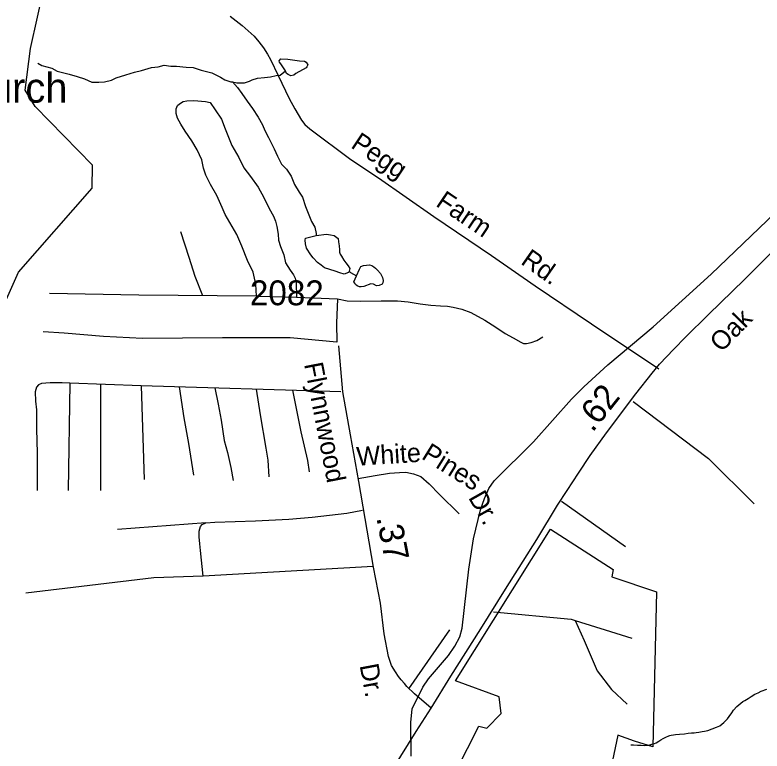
# Model space of a CAD drawing. Extents: x 1547597 to 1699558, y 810033 to 920809.
# Drawn here: x 1687408 to 1691169, y 870571 to 874274 of the extents above; entities that cross this region are included whole.
import ezdxf

# ---------------------------------------------------------------- set-up
doc = ezdxf.new("R2010")
doc.units = 0
for name, color, linetype in [('Exist Boundary Political City Limit New', 7, 'Continuous'), ('Exist Cultural Church with Cemetery Label', 7, 'Continuous'), ('Exist Hydrographic Creek Single Shore', 7, 'Continuous'), ('Exist Hydrographic Misc Water Feature', 7, 'Continuous'), ('Exist Road Non-System Type 51', 7, 'Continuous'), ('Exist Road Non-System Type 51 Label', 7, 'Continuous'), ('Exist Road Primary NC Attributed', 7, 'Continuous'), ('Exist Road Primary NC Label', 7, 'Continuous'), ('Exist Road Primary NC Service Mileage Hundredths English Label', 7, 'Continuous'), ('Exist Road Secondary Mileage Hundredths English Label', 7, 'Continuous'), ('Exist Road Secondary Type 51 Attributed', 7, 'Continuous'), ('Exist Road Secondary Type 51 Label', 7, 'Continuous'), ('Exist Road Secondary Type 51 Number Label', 7, 'Continuous'), ('Map Preparation Boundary City Limit Buffer Line', 7, 'Continuous')]:
    doc.layers.add(name, color=color, linetype=linetype)

msp = doc.modelspace()

# ---------------------------------------------------------------- linework, layer by layer
at = {"layer": 'Exist Boundary Political City Limit New'}
msp.add_lwpolyline([(1690104.3, 871686.9), (1690419, 871484.5), (1690412.3, 871448.1), (1690637.1, 871371.5), (1690619.2, 870593.3), (1690526.7, 870621.3), (1690442.7, 870650.8), (1690382.4, 870364.8), (1690295.6, 870377.4), (1690151.3, 870399.8), (1690134.8, 870277.5), (1689876.3, 870264), (1689847.7, 870196.3), (1689880.8, 870063.9), (1689623.8, 869990.3), (1689571.2, 870360.2), (1689743.5, 870696.8), (1689783, 870686.9), (1689854.6, 870761), (1689844.7, 870844.9), (1689625.1, 870924), (1690104.3, 871686.9)], dxfattribs=at)
at = {"layer": 'Exist Hydrographic Creek Single Shore'}
msp.add_lwpolyline([(1687236.7, 872558), (1687424.8, 872980.8), (1687795.7, 873403.4), (1687797.7, 873518.2), (1687508.7, 873812.9), (1687459.7, 873896), (1687486.7, 874105.6), (1687556.7, 874422.6)], dxfattribs=at)
at = {"layer": 'Exist Hydrographic Misc Water Feature'}
for points in [[(1688769.1, 873992.4), (1688745.5, 874028.6), (1688739.7, 874036.7), (1688737.6, 874042.6), (1688745.7, 874052.5), (1688781.8, 874052.2), (1688839.7, 874043.5), (1688865.8, 874041.3), (1688873.7, 874037.2), (1688881.4, 874023.1), (1688877.3, 874013.2), (1688873.2, 874007.2), (1688821, 873979.7), (1688810.9, 873971.9), (1688796.9, 873968), (1688782.9, 873974.1), (1688775, 873980.3), (1688769.1, 873992.4)], [(1687523.1, 874031.6), (1687543, 874019.4), (1687592.9, 874006.9), (1687620.6, 873990.6), (1687680.5, 873976), (1687720.3, 873963.6), (1687758.4, 873953.1), (1687794.1, 873936.7), (1687830.1, 873936.3), (1687858.2, 873938), (1687894.2, 873945.6), (1687916.4, 873957.4), (1687966.6, 873972.9), (1688008.7, 873986.4), (1688044.8, 873994.1), (1688095.1, 874009.5), (1688129.1, 874013.2), (1688159.3, 874020.9), (1688193.1, 874016.5), (1688221.1, 874016.2), (1688269.2, 874011.7), (1688305.1, 874009.3), (1688345, 873996.8), (1688398.9, 873982.2), (1688442.6, 873961.7), (1688464.5, 873947.5), (1688494.4, 873937.3), (1688502.4, 873937.1)], [(1688502.4, 873937.1), (1688524.3, 873932.9), (1688562.4, 873932.5), (1688588.5, 873940.2), (1688602.6, 873948.1), (1688628.7, 873955.8), (1688664.7, 873959.4), (1688694.7, 873963), (1688722.8, 873968.8), (1688742.8, 873970.5), (1688769.1, 873992.4)], [(1688502.4, 873937.1), (1688528.1, 873908.8), (1688549.9, 873878.6), (1688577.4, 873840.2), (1688603, 873804), (1688632.6, 873759.6), (1688654.1, 873721.5), (1688665.8, 873693.3), (1688683.5, 873657.1), (1688712.9, 873600.7), (1688728.5, 873564.5), (1688750.1, 873524.3), (1688773.9, 873498.1), (1688797.5, 873463.8), (1688815, 873421.6), (1688838.6, 873383.3), (1688854.4, 873357.1), (1688869.9, 873311), (1688883.5, 873276.8), (1688901.1, 873234.6), (1688916.7, 873206.4), (1688924.4, 873174.4), (1688924.4, 873164.3)], [(1689401.8, 870545.3), (1689399.7, 870715.5), (1689406.8, 870784.3), (1689460.7, 870893), (1689489.7, 870934.5), (1689590.7, 871052.1), (1689622.8, 871098.5), (1689646.8, 871145.2), (1689659.7, 871189), (1689691.8, 871485.8), (1689716.7, 871639.5), (1689751.8, 871784.3), (1689770.8, 871842.5), (1689792.8, 871892.9), (1689819.8, 871930.8), (1690017.7, 872126.7), (1690209.8, 872340.6), (1690270.8, 872402.8), (1690392.8, 872514.4), (1690619.8, 872705.6), (1690912.8, 872970), (1691234.8, 873278.3)], [(1689090.4, 872984.5), (1689086.4, 872978.5), (1689064.2, 872970.7), (1689042.4, 872976.9), (1689020.4, 872985.3), (1688966.6, 873001.8), (1688948.7, 873016), (1688930.9, 873028.2), (1688909.1, 873052.4), (1688897.2, 873066.6), (1688875.6, 873100.8), (1688869.9, 873122.8), (1688868, 873140.9), (1688870.2, 873150.8), (1688924.4, 873164.3)], [(1688924.4, 873164.3), (1688976.4, 873171.7), (1688996.4, 873167.5), (1689014.4, 873165.4), (1689028.3, 873155.1), (1689034.1, 873149.1), (1689036, 873133.1), (1689039.7, 873113.1), (1689041.6, 873093), (1689041.5, 873081), (1689045.4, 873071), (1689051.2, 873060.9), (1689063, 873040.7), (1689072.9, 873026.7), (1689084.8, 873012.5), (1689092.6, 872998.4), (1689090.4, 872984.5)], [(1689126.3, 872962.1), (1689142.6, 872995.9), (1689148.7, 873007.9), (1689162.8, 873013.7), (1689192.9, 873017.3), (1689204.7, 873013.2), (1689214.8, 873007.2), (1689222.7, 873001), (1689232.5, 872990.9), (1689248.4, 872972.8), (1689258.1, 872952.7), (1689262, 872938.6), (1689259.9, 872926.6), (1689255.9, 872920.7), (1689241.7, 872912.8), (1689227.8, 872911), (1689211.8, 872919.1), (1689199.8, 872921.3), (1689163.6, 872907.6), (1689149.7, 872905.8), (1689141.7, 872905.9), (1689129.8, 872911.9), (1689121.8, 872918.1), (1689117.9, 872924.1), (1689113.9, 872932.1), (1689126.3, 872962.1)], [(1689090.4, 872984.5), (1689096.3, 872978.4), (1689126.3, 872962.1)], [(1690508, 870603.1), (1690521.9, 870601.9), (1690541.8, 870600.7), (1690559.8, 870600.4), (1690577.9, 870600), (1690593.9, 870601.3), (1690607.9, 870605.1), (1690618, 870607.4), (1690627.9, 870608.8), (1690635.9, 870612.7), (1690648.3, 870620.7), (1690658.3, 870628.7), (1690669.9, 870635), (1690684.6, 870642.1), (1690698.6, 870647.6), (1690704.9, 870649.1), (1690710.8, 870651.5), (1690722.8, 870652.8), (1690732.9, 870655.1), (1690752.7, 870656.3), (1690778.9, 870658.2), (1690797, 870661.2), (1690813, 870663.3), (1690827, 870663), (1690836.9, 870664.5), (1690851.1, 870666.6), (1690867.2, 870670.4), (1690879.1, 870671.9), (1690895.2, 870675.5), (1690917.8, 870682.5), (1690939.6, 870691.1), (1690955.5, 870698.2), (1690976.2, 870715), (1690994.2, 870733.5), (1691002.4, 870745.6), (1691015.9, 870764.2), (1691025.1, 870777.2), (1691041.4, 870794.9), (1691051.6, 870804.5), (1691071.8, 870820.5), (1691082.1, 870826.1), (1691098.8, 870835.6), (1691114.4, 870845.1), (1691132.8, 870857), (1691148.9, 870864.9), (1691164.8, 870872), (1691192.2, 870883)]]:
    msp.add_lwpolyline(points, dxfattribs=at)
at = {"layer": 'Exist Road Non-System Type 51'}
for p, q in [((1690158.4, 871829.2), (1690480.7, 871600.7)), ((1689391.2, 870885.1), (1689597.4, 871181.3))]:
    msp.add_line(p, q, dxfattribs=at)
for points in [[(1688491.6, 874268), (1688551.4, 874221.4), (1688612.6, 874167), (1688636, 874139.3), (1688658.7, 874108), (1688679.7, 874076.4), (1688694, 874050.5), (1688733.4, 873970.2), (1688788.8, 873853.6), (1688816.3, 873801.5), (1688849.9, 873745.3), (1688867.2, 873722.3), (1688891.7, 873700.8), (1689098.3, 873547.6), (1689237.9, 873454.4), (1689516.3, 873260.3), (1689807, 873064.4), (1690025.8, 872910.9), (1690310.5, 872720.6), (1690648.9, 872494.4)], [(1688622.9, 872859.1), (1688620.5, 872919.8), (1688606.5, 872980.4), (1688578.6, 873038.7), (1688550.6, 873111.1), (1688525, 873169.4), (1688466.7, 873269.7), (1688450.3, 873304.7), (1688424.7, 873365.4), (1688392.1, 873421.4), (1688368.8, 873468), (1688357.1, 873503), (1688347.8, 873545), (1688324.5, 873596.3), (1688298.8, 873640.7), (1688263.8, 873689.7), (1688242.9, 873724.6), (1688226.5, 873755), (1688219.5, 873778.3), (1688219.5, 873801.6), (1688226.5, 873818), (1688235.9, 873827.3), (1688254.5, 873839), (1688273.2, 873841.3), (1688308.1, 873843.6), (1688366.4, 873839), (1688389.7, 873834.3), (1688415.4, 873797), (1688448, 873750.3), (1688466.7, 873701.3), (1688499.3, 873617.3), (1688534.3, 873556.7), (1688559.9, 873505.3), (1688592.6, 873461), (1688632.2, 873407.4), (1688660.2, 873356), (1688688.1, 873300), (1688709.1, 873262.7), (1688718.5, 873237), (1688725.4, 873209.1), (1688732.4, 873171.7), (1688734.8, 873141.4), (1688744.1, 873108.7), (1688760.4, 873066.7), (1688769.7, 873027.1), (1688793.1, 872989.8), (1688809.4, 872966.4), (1688818.7, 872950.1), (1688823.4, 872926.8), (1688825.7, 872854.4)], [(1688353.1, 872861.2), (1688315.1, 872958.5), (1688284.8, 873054.1), (1688242.9, 873182.5)], [(1688622.9, 872859.1), (1688030.7, 872863.8), (1687580.8, 872873.1)], [(1688622.9, 872859.1), (1688825.7, 872854.4)], [(1688825.7, 872854.4), (1689031, 872846.3)], [(1689031, 872846.3), (1689026.2, 872724.3), (1689027.2, 872627.7)], [(1689031, 872846.3), (1689080.8, 872836.5), (1689145.7, 872835.1), (1689250.8, 872836.5), (1689332.9, 872836.5), (1689387.7, 872830.8), (1689448.2, 872820.7), (1689501.5, 872813.5), (1689550.5, 872810.6), (1689585.1, 872809.2), (1689613.9, 872804.8), (1689657.1, 872793.3), (1689701.8, 872777.4), (1689773.8, 872738.5), (1689828.6, 872703.9), (1689876.1, 872672.2), (1689916.4, 872649.1), (1689953.9, 872628.9), (1689968.3, 872621.7), (1689982.7, 872621.7), (1690005.8, 872626), (1690034.6, 872636.1), (1690064.8, 872654.9)], [(1689027.2, 872627.7), (1688793.1, 872649.6), (1688452.7, 872649.6), (1688049.4, 872647.3), (1687853.5, 872656.6), (1687655.4, 872672.9), (1687550.5, 872679.9)], [(1687684.3, 872422), (1687645.4, 872424.1), (1687610.8, 872424.1), (1687584.8, 872424.1), (1687563.2, 872422), (1687541.6, 872419.8), (1687526.5, 872413.3), (1687515.7, 872402.5), (1687509.2, 872378.7), (1687511.3, 872331.1), (1687515.7, 872287.9), (1687515.7, 872192.7), (1687520, 872069.4), (1687520, 871881.2)], [(1687684.3, 872422), (1687675.6, 871881.2)], [(1688043.1, 872409), (1687684.3, 872422)], [(1687837.7, 872416.4), (1687837.7, 871881.2)], [(1689048.3, 872378.7), (1688043.1, 872409)], [(1688043.1, 872409), (1688058.2, 871937.4)], [(1688235.1, 872403.2), (1688257.1, 872246.8), (1688280.9, 872119.1), (1688306.8, 871959.1)], [(1688414.6, 872397.8), (1688430, 872316), (1688445.2, 872235.9), (1688460.3, 872134.3), (1688477.6, 872073.7), (1688494.9, 871998), (1688505.7, 871933.1)], [(1688621.8, 872391.6), (1688641.9, 872261.9), (1688670, 872095.3), (1688680.8, 872034.8), (1688685.1, 871950.4)], [(1688805.1, 872386), (1688847.2, 872177.5), (1688879.7, 872032.6), (1688888.3, 871976.4)], [(1690520, 872329.3), (1690898.2, 872042.7), (1691129.6, 871815.2)], [(1689135.8, 871943.2), (1689220.5, 871957.8), (1689293.3, 871969), (1689343.7, 871971.8), (1689374.5, 871974.6), (1689413.7, 871966.2), (1689450.1, 871952.2), (1689492.2, 871915.8), (1689545.4, 871862.5), (1689643.4, 871764.4)], [(1688354.8, 871451.8), (1688341.8, 871579.4), (1688337.5, 871614), (1688335.4, 871648.6), (1688335.4, 871676.8), (1688341.8, 871700.6), (1688350.5, 871711.4), (1688367.8, 871720), (1688413.2, 871722.2), (1688618.5, 871728.7), (1688787.1, 871737.3), (1688903.9, 871748.1), (1689079, 871767.6), (1689156.7, 871782.7)], [(1688367.8, 871720), (1687924.6, 871685.4)], [(1689211.2, 871499.8), (1688354.8, 871451.8)], [(1688354.8, 871451.8), (1688106.2, 871443.1), (1687462, 871365.3)], [(1689816.5, 871272.1), (1690206.9, 871234.6), (1690228.1, 871228.1)], [(1690228.1, 871228.1), (1690272.8, 871127.7), (1690338.2, 870974.3), (1690410.8, 870880.8), (1690490.2, 870807.1)], [(1690228.1, 871228.1), (1690406.2, 871173.6), (1690512.5, 871139.8)]]:
    msp.add_lwpolyline(points, dxfattribs=at)
at = {"layer": 'Exist Road Primary NC Attributed'}
for points in [[(1689502.9, 870786.4), (1689602.3, 870947.3), (1689752.5, 871186.9), (1689877.8, 871385.6), (1690034.7, 871635.5), (1690138.7, 871808), (1690186.8, 871881.7), (1690244.1, 871968.9), (1690302.6, 872057.9), (1690386.1, 872171.8), (1690532.4, 872367.5), (1690614.7, 872472.3), (1690653.1, 872516.8), (1690725, 872593), (1690783.5, 872652.8), (1690899.4, 872766.7), (1691080.4, 872944.1), (1691229.1, 873093.4), (1691351.5, 873211.8), (1691518.8, 873381.1)], [(1689003.4, 869861.2), (1689075.4, 870020.2), (1689136.3, 870151.3), (1689189.9, 870266.5), (1689239.9, 870362.8), (1689311.9, 870483.5), (1689427.4, 870670), (1689502.9, 870786.4)]]:
    msp.add_lwpolyline(points, dxfattribs=at)
at = {"layer": 'Exist Road Secondary Type 51 Attributed'}
msp.add_lwpolyline([(1689502.9, 870786.4), (1689418.5, 870858.9), (1689380.3, 870895.6), (1689367.9, 870911.1), (1689351.2, 870929.6), (1689338.6, 870945.8), (1689323, 870970.1), (1689303.9, 871001.4), (1689288.2, 871046.6), (1689265.6, 871161.3), (1689248.3, 871316), (1689211.8, 871496.8), (1689139.3, 871927), (1689096.1, 872162.1), (1689058.3, 872379.1), (1689038.8, 872609.5)], dxfattribs=at)
at = {"layer": 'Map Preparation Boundary City Limit Buffer Line'}
msp.add_lwpolyline([(1690104.3, 871686.9), (1690419, 871484.5), (1690412.3, 871448.1), (1690637.1, 871371.5), (1690619.2, 870593.3), (1690526.7, 870621.3), (1690442.7, 870650.8), (1690382.4, 870364.8), (1690295.6, 870377.4), (1690151.3, 870399.8), (1690134.8, 870277.5), (1689876.3, 870264), (1689847.7, 870196.3), (1689880.8, 870063.9), (1689623.8, 869990.3), (1689571.2, 870360.2), (1689743.5, 870696.8), (1689783, 870686.9), (1689854.6, 870761), (1689844.7, 870844.9), (1689625.1, 870924), (1690104.3, 871686.9)], dxfattribs=at)

# ---------------------------------------------------------------- texts
at = {"layer": 'Exist Cultural Church with Cemetery Label'}
msp.add_text('Pine Grove Church', height=150, dxfattribs=at).set_placement((1685966.2, 873832.6))
at = {"layer": 'Exist Road Non-System Type 51 Label'}
for s, rotation, p in [('Pegg', 326.2714, (1689093.5, 873609.9)), ('Farm', 326.0239, (1689521.2, 873316.3)), ('Rd.', 324.9481, (1689948.9, 873024.9)), ('White', 3.6636, (1689129.8, 872006)), ('Pines', 328.1691, (1689449, 872044.8)), ('Dr.', 299.5206, (1689687.7, 871846.9))]:
    msp.add_text(s, height=95, rotation=rotation, dxfattribs=at).set_placement(p)
at = {"layer": 'Exist Road Primary NC Label'}
msp.add_text('Oak', height=95, rotation=45.7892, dxfattribs=at).set_placement((1690963.7, 872573.3))
at = {"layer": 'Exist Road Primary NC Service Mileage Hundredths English Label'}
msp.add_text('.62', height=125, rotation=51.5566, dxfattribs=at).set_placement((1690314.8, 872170.3))
at = {"layer": 'Exist Road Secondary Mileage Hundredths English Label'}
msp.add_text('.37', height=125, rotation=281.1878, dxfattribs=at).set_placement((1689226.3, 871745.5))
at = {"layer": 'Exist Road Secondary Type 51 Label'}
for s, rotation, p in [('Flynnwood', 280.994, (1688862.9, 872517.9)), ('Dr.', 280.6395, (1689142.4, 871002.5))]:
    msp.add_text(s, height=95, rotation=rotation, dxfattribs=at).set_placement(p)
at = {"layer": 'Exist Road Secondary Type 51 Number Label'}
msp.add_text('2082', height=125, dxfattribs=at).set_placement((1688590.3, 872813.8))

doc.saveas('drawing.dxf')
